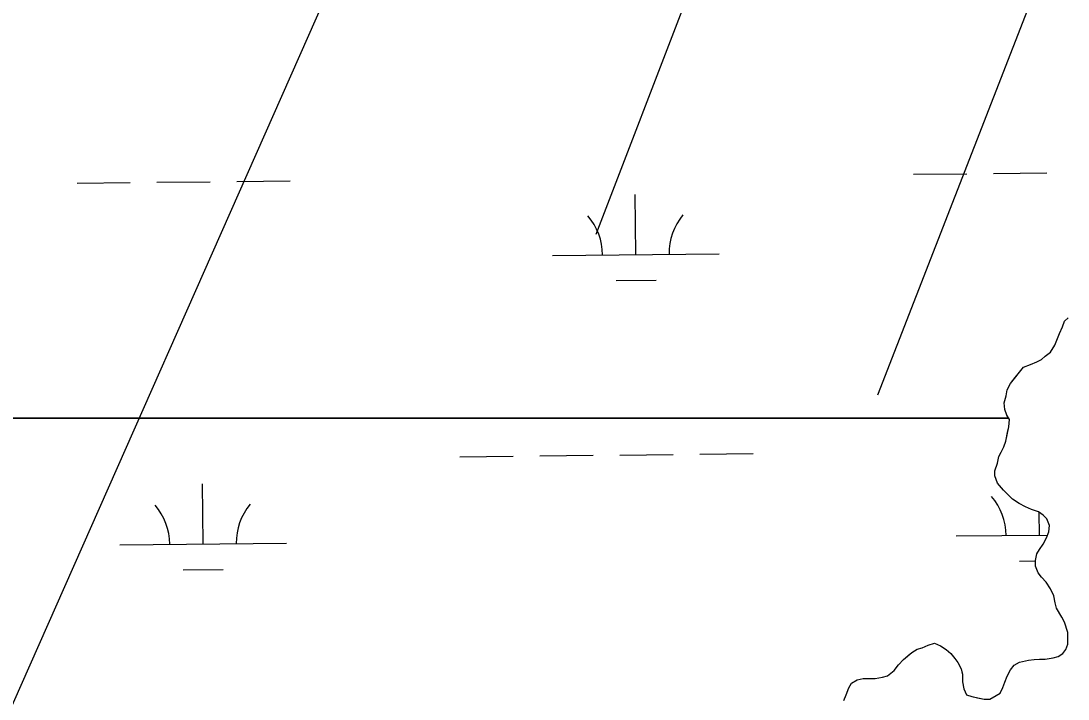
# Model space of a CAD drawing. Extents: x 3734862 to 3772949, y 391520 to 417239.
# Drawn here: x 3748626 to 3749255, y 411498 to 411906 of the extents above; entities that cross this region are included whole.
import ezdxf

# ---------------------------------------------------------------- set-up
doc = ezdxf.new("R2010")
doc.units = 0
doc.layers.add('V-TOPO-SHOR', color=7, linetype='Continuous')
doc.layers.add('V-WETL-SWMP', color=7, linetype='Continuous')

msp = doc.modelspace()

# ---------------------------------------------------------------- linework, layer by layer
at = {"layer": 'V-TOPO-SHOR'}
for p, q in [((3748593.18, 411431.51), (3748915.12, 412159.89)), ((3748971.46, 411777.59), (3749092.18, 412091.48)), ((3749140.47, 411681.01), (3749281.32, 412043.19))]:
    msp.add_line(p, q, dxfattribs=at)
for points in [[(3749216.06, 411649.84), (3749217.2, 411653.34), (3749218.33, 411658.4), (3749219.08, 411661.9), (3749219.44, 411666.17), (3749217.87, 411668.87), (3749216.69, 411672.36), (3749216.27, 411676.24), (3749217.41, 411680.51), (3749218.16, 411684.01), (3749220.08, 411687.9), (3749222.77, 411691.41), (3749224.7, 411693.76), (3749227.78, 411697.66), (3749232.04, 411699.24), (3749235.91, 411700.81), (3749238.61, 411702.38), (3749240.93, 411704.34), (3749244.02, 411706.69), (3749246.71, 411710.97), (3749248.24, 411714.86), (3749249.38, 411717.98), (3749251.3, 411721.87), (3749252.44, 411725.37), (3749254.75, 411727.32)], [(3749120.01, 411497.48), (3749121.54, 411500.98), (3749123.06, 411505.26), (3749124.6, 411507.99), (3749128.08, 411509.95), (3749131.57, 411510.75), (3749135.84, 411510.78), (3749138.94, 411510.8), (3749143.21, 411511.6), (3749146.31, 411512.4), (3749150.17, 411515.53), (3749152.86, 411519.04), (3749155.95, 411522.16), (3749158.65, 411524.51), (3749160.96, 411526.46), (3749164.06, 411528.42), (3749167.16, 411529.22), (3749170.64, 411530.79), (3749174.51, 411531.98), (3749178.01, 411530.45), (3749181.52, 411528.15), (3749184.25, 411525.84), (3749186.6, 411522.74), (3749188.56, 411520.43), (3749190.52, 411516.56), (3749191.32, 411513.08), (3749191.35, 411508.8), (3749192.15, 411504.54), (3749193.73, 411501.06), (3749196.84, 411499.91), (3749200.34, 411499.16), (3749204.22, 411498.41), (3749207.71, 411498.43), (3749210.42, 411500), (3749213.9, 411501.96), (3749215.43, 411505.47), (3749216.58, 411508.58), (3749218.11, 411512.08), (3749220.02, 411515.98), (3749222.33, 411518.71), (3749225.42, 411520.67), (3749230.85, 411521.87), (3749234.34, 411522.28), (3749237.44, 411522.3), (3749240.94, 411522.32), (3749245.59, 411523.13), (3749248.69, 411523.92), (3749251.39, 411525.88), (3749253.32, 411528.22), (3749254.46, 411531.33), (3749254.42, 411538.32), (3749252.44, 411544.52), (3749250.87, 411547.61), (3749247.73, 411553.02), (3749246.93, 411556.12), (3749246.13, 411560.39), (3749244.16, 411564.64), (3749241.42, 411568.51), (3749238.68, 411571.59), (3749236.72, 411574.3), (3749235.14, 411578.17), (3749235.12, 411581.66), (3749235.87, 411585.55), (3749237.41, 411588.27), (3749239.72, 411591.39), (3749241.63, 411595.29), (3749243.16, 411598.79), (3749243.52, 411602.67), (3749241.95, 411606.54), (3749239.6, 411608.86), (3749236.88, 411610.78), (3749232.6, 411612.3), (3749229.09, 411613.83), (3749225.2, 411615.75), (3749221.3, 411618.44), (3749218.18, 411621.53), (3749215.83, 411623.84), (3749212.31, 411628.09), (3749210.73, 411632.35), (3749210.71, 411635.45), (3749212.24, 411640.12), (3749212.99, 411644), (3749214.52, 411646.73), (3749216.06, 411649.84)]]:
    msp.add_lwpolyline(points, dxfattribs=at)
at = {"layer": 'V-WETL-SWMP'}
for p, q in [((3749161.79, 411813.46), (3749193.78, 411813.8)), ((3749209.78, 411813.97), (3749241.78, 411814.31)), ((3748659.91, 411808.16), (3748691.9, 411808.5)), ((3748707.9, 411808.67), (3748739.9, 411809)), ((3748755.9, 411809.17), (3748787.9, 411809.51)), ((3748995.22, 411765.27), (3748994.84, 411801.27)), ((3748945.23, 411764.74), (3749045.22, 411765.8)), ((3748983.39, 411749.71), (3749007.38, 411749.97)), ((3749251.3, 411721.87), (3749252.44, 411725.37)), ((3749252.44, 411725.37), (3749254.75, 411727.32)), ((3749246.71, 411710.97), (3749249.38, 411717.97)), ((3749249.38, 411717.97), (3749251.3, 411721.87)), ((3749244.02, 411706.68), (3749246.71, 411710.97)), ((3749238.61, 411702.38), (3749240.93, 411704.33)), ((3749240.93, 411704.33), (3749244.02, 411706.68)), ((3749220.08, 411687.9), (3749227.78, 411697.65)), ((3749227.78, 411697.65), (3749232.04, 411699.23)), ((3749232.04, 411699.23), (3749235.91, 411700.81)), ((3749235.91, 411700.81), (3749238.61, 411702.38)), ((3749218.16, 411684.01), (3749220.08, 411687.9)), ((3749216.27, 411676.23), (3749217.41, 411680.51)), ((3749217.41, 411680.51), (3749218.16, 411684.01)), ((3749216.69, 411672.36), (3749216.27, 411676.23)), ((3749217.87, 411668.87), (3749216.69, 411672.36)), ((3748552.97, 411667.01), (3749218.95, 411667.01)), ((3749218.95, 411667.01), (3749217.87, 411668.87)), ((3748889.57, 411643.93), (3748921.56, 411644.27)), ((3748937.56, 411644.44), (3748969.56, 411644.78)), ((3748985.56, 411644.94), (3749017.56, 411645.28)), ((3749033.56, 411645.45), (3749065.56, 411645.79)), ((3748735.52, 411591.56), (3748735.14, 411627.56)), ((3749237.4, 411596.86), (3749237.25, 411610.51)), ((3749187.4, 411596.33), (3749242.34, 411596.91)), ((3748685.52, 411591.03), (3748785.52, 411592.09)), ((3749225.56, 411581.3), (3749235.12, 411581.4)), ((3748723.68, 411576), (3748747.68, 411576.26))]:
    msp.add_line(p, q, dxfattribs=at)
for points in [[(3749218.95, 411667.01), (3748552.97, 411667.01)], [(3749120.01, 411497.48), (3749121.54, 411500.98), (3749123.07, 411505.26), (3749124.6, 411507.99), (3749128.08, 411509.95), (3749131.57, 411510.75), (3749138.94, 411510.8), (3749143.21, 411511.6), (3749146.31, 411512.4), (3749150.17, 411515.53), (3749152.86, 411519.04), (3749155.95, 411522.16), (3749160.96, 411526.46), (3749164.06, 411528.42), (3749167.16, 411529.22), (3749170.64, 411530.79), (3749174.51, 411531.98), (3749178.01, 411530.45), (3749181.52, 411528.15), (3749184.25, 411525.84), (3749186.6, 411522.75), (3749188.56, 411520.43), (3749190.52, 411516.56), (3749191.32, 411513.07), (3749191.35, 411508.8), (3749192.15, 411504.54), (3749193.73, 411501.06), (3749196.84, 411499.91), (3749204.22, 411498.41), (3749207.71, 411498.43), (3749213.9, 411501.97), (3749215.43, 411505.47), (3749216.58, 411508.58), (3749218.11, 411512.08), (3749220.02, 411515.98), (3749222.33, 411518.71), (3749225.43, 411520.67), (3749230.85, 411521.87), (3749234.34, 411522.28), (3749240.94, 411522.32), (3749245.59, 411523.13), (3749248.69, 411523.92), (3749251.39, 411525.88), (3749253.32, 411528.22), (3749254.46, 411531.33), (3749254.42, 411538.32), (3749252.44, 411544.52), (3749250.87, 411547.61), (3749247.73, 411553.02), (3749246.93, 411556.12), (3749246.13, 411560.39), (3749244.16, 411564.64), (3749241.42, 411568.51), (3749238.68, 411571.59), (3749236.72, 411574.3), (3749235.15, 411578.17), (3749235.12, 411581.66), (3749235.87, 411585.55), (3749237.41, 411588.27), (3749239.72, 411591.39), (3749241.63, 411595.29), (3749243.16, 411598.79), (3749243.52, 411602.67), (3749241.95, 411606.54), (3749239.6, 411608.86), (3749236.88, 411610.78), (3749232.6, 411612.3), (3749229.09, 411613.84), (3749225.2, 411615.75), (3749221.3, 411618.44), (3749215.83, 411623.84), (3749212.31, 411628.09), (3749210.73, 411632.35), (3749210.71, 411635.45), (3749212.24, 411640.12), (3749212.99, 411644), (3749214.52, 411646.73), (3749216.06, 411649.84), (3749217.2, 411653.34), (3749219.08, 411661.9), (3749219.44, 411666.17), (3749218.95, 411667.01)]]:
    msp.add_lwpolyline(points, dxfattribs=at)
for centre, start, end in [((3748939.98, 411765.16), 359.83338, 41.37703), ((3749050.46, 411766.33), 139.83335, 181.37701), ((3749182.15, 411596.75), 359.83336, 41.37702), ((3748680.27, 411591.45), 359.83336, 41.37702), ((3748790.75, 411592.62), 139.83336, 181.37702)]:
    msp.add_arc(centre, 35.25, start, end, dxfattribs=at)

doc.saveas('drawing.dxf')
